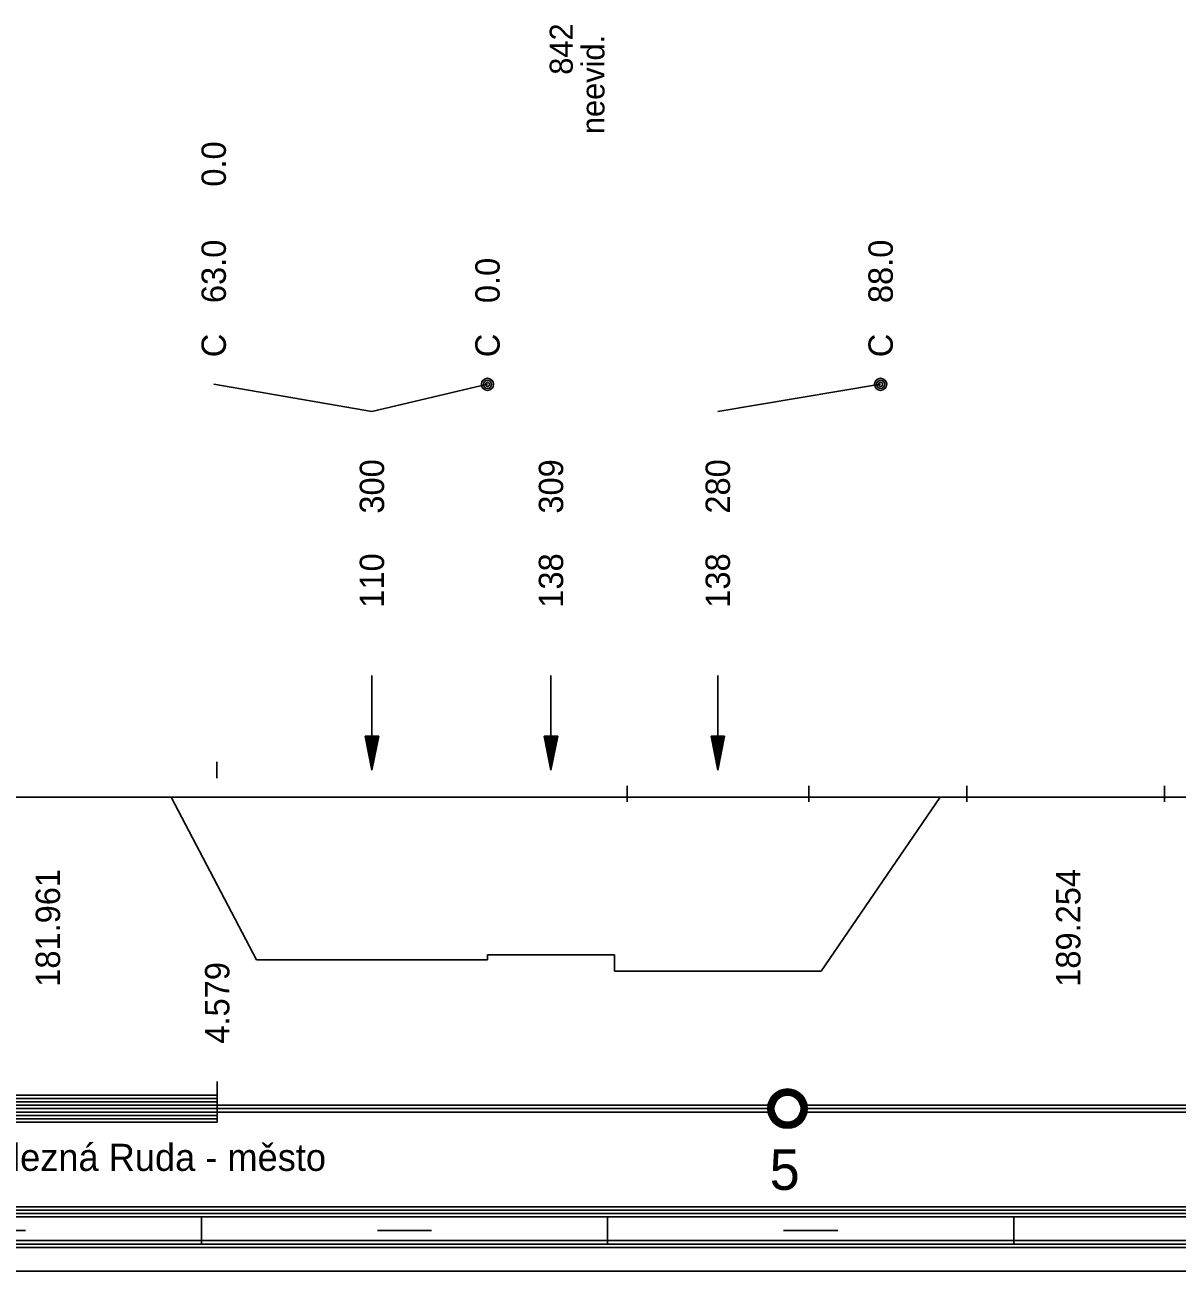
# Model space of a CAD drawing. Extents: x 2 to 10148, y 0 to 380.
# Drawn here: x 742 to 827.1, y 0 to 92 of the extents above; entities that cross this region are included whole.
import ezdxf

# ---------------------------------------------------------------- set-up
doc = ezdxf.new("R2010")
doc.units = 0
for name, color, linetype in [('KRIV1_CARA', 7, 'Continuous'), ('KRIV1_TEXT', 7, 'Continuous'), ('L_OBJEKTY_TEXT', 7, 'Continuous'), ('L_OBJEKTY_TVAR', 7, 'Continuous'), ('OBJEKTY_TEXT', 7, 'Continuous'), ('RAM', 7, 'Continuous'), ('REZERVA', 7, 'Continuous'), ('STAN_CARA', 7, 'Continuous'), ('STAN_TEXT', 7, 'Continuous')]:
    doc.layers.add(name, color=color, linetype=linetype)

msp = doc.modelspace()

# ---------------------------------------------------------------- linework, layer by layer
for p, q in [((756.133, 37.611), (756.133, 36.42)), ((786.457, 35.852), (786.457, 34.661)), ((799.876, 35.852), (799.876, 34.661)), ((811.545, 35.852), (811.545, 34.661)), ((826.13, 35.852), (826.13, 34.661))]:
    msp.add_line(p, q)
at = {"layer": 'KRIV1_CARA'}
for p, q in [((631.22, 35), (1245.395, 35)), ((752.757, 35), (759.057, 23)), ((800.768, 22.143), (809.568, 35)), ((776.128, 23), (776.128, 23.35)), ((776.128, 23.35), (785.511, 23.35)), ((785.511, 23.35), (785.511, 22.143)), ((759.057, 23), (776.128, 23)), ((785.511, 22.143), (800.768, 22.143))]:
    msp.add_line(p, q, dxfattribs=at)
at = {"layer": 'KRIV1_TEXT'}
for p, q in [((767.593, 63.5), (755.907, 65.5)), ((767.593, 63.5), (776.128, 65.5)), ((793.139, 63.5), (805.168, 65.5)), ((767.593, 44), (767.593, 42.2)), ((780.819, 44), (780.819, 42.2)), ((793.139, 44), (793.139, 42.2)), ((767.593, 42.2), (767.593, 40)), ((780.819, 42.2), (780.819, 40)), ((793.139, 42.2), (793.139, 40)), ((767.593, 40), (767.593, 37)), ((780.819, 40), (780.819, 37)), ((793.139, 40), (793.139, 37)), ((767.093, 39.5), (767.593, 37)), ((767.093, 39.5), (768.093, 39.5)), ((767.193, 39.5), (767.593, 37.5)), ((767.293, 39.5), (767.593, 38)), ((767.393, 39.5), (767.593, 38.5)), ((767.493, 39.5), (767.593, 39)), ((768.093, 39.5), (767.593, 37)), ((767.993, 39.5), (767.593, 37.5)), ((767.893, 39.5), (767.593, 38)), ((767.793, 39.5), (767.593, 38.5)), ((767.693, 39.5), (767.593, 39)), ((767.593, 39.5), (767.593, 39.5)), ((767.593, 39.5), (767.593, 39.5)), ((780.319, 39.5), (780.819, 37)), ((780.319, 39.5), (781.319, 39.5)), ((780.419, 39.5), (780.819, 37.5)), ((780.519, 39.5), (780.819, 38)), ((780.619, 39.5), (780.819, 38.5)), ((780.719, 39.5), (780.819, 39)), ((781.319, 39.5), (780.819, 37)), ((781.219, 39.5), (780.819, 37.5)), ((781.119, 39.5), (780.819, 38)), ((781.019, 39.5), (780.819, 38.5)), ((780.919, 39.5), (780.819, 39)), ((780.819, 39.5), (780.819, 39.5)), ((780.819, 39.5), (780.819, 39.5)), ((792.639, 39.5), (793.139, 37)), ((792.639, 39.5), (793.639, 39.5)), ((792.739, 39.5), (793.139, 37.5)), ((792.839, 39.5), (793.139, 38)), ((792.939, 39.5), (793.139, 38.5)), ((793.039, 39.5), (793.139, 39)), ((793.639, 39.5), (793.139, 37)), ((793.539, 39.5), (793.139, 37.5)), ((793.439, 39.5), (793.139, 38)), ((793.339, 39.5), (793.139, 38.5)), ((793.239, 39.5), (793.139, 39)), ((793.139, 39.5), (793.139, 39.5)), ((793.139, 39.5), (793.139, 39.5))]:
    msp.add_line(p, q, dxfattribs=at)
for centre, radius in [((776.128, 65.5), 0.45), ((776.128, 65.5), 0.3), ((776.128, 65.5), 0.15), ((805.168, 65.5), 0.45), ((805.168, 65.5), 0.3), ((805.168, 65.5), 0.15)]:
    msp.add_circle(centre, radius, dxfattribs=at)
at = {"layer": 'L_OBJEKTY_TVAR'}
for p, q in [((756.163, 11), (756.163, 14)), ((733.693, 13), (756.163, 13)), ((733.693, 12.75), (756.163, 12.75)), ((733.693, 12.5), (756.163, 12.5)), ((733.693, 12.25), (756.163, 12.25)), ((733.693, 12), (756.163, 12)), ((733.693, 11.75), (756.163, 11.75)), ((733.693, 11.5), (756.163, 11.5)), ((733.693, 11.25), (756.163, 11.25)), ((733.693, 11), (756.163, 11))]:
    msp.add_line(p, q, dxfattribs=at)
at = {"layer": 'RAM'}
for p, q in [((631.22, 4.75), (1245.395, 4.75)), ((631.22, 4.5), (1245.395, 4.5)), ((631.22, 4.25), (1245.395, 4.25)), ((631.22, 4), (1245.395, 4)), ((755, 2), (755, 4)), ((785, 2), (785, 4)), ((815, 2), (815, 4)), ((738, 3), (742, 3)), ((768, 3), (772, 3)), ((798, 3), (802, 3)), ((631.22, 2.25), (1245.395, 2.25)), ((631.22, 2), (1245.395, 2)), ((631.22, 1.75), (1245.395, 1.75)), ((631.22, 0), (1245.395, 0))]:
    msp.add_line(p, q, dxfattribs=at)
at = {"layer": 'REZERVA'}
for radius in [1.45, 1.4, 1.35, 1.3, 1.25, 1.2, 1.15, 1.1, 1.05, 1]:
    msp.add_circle((798.288, 12), radius, dxfattribs=at)
at = {"layer": 'STAN_CARA'}
for p, q in [((631.22, 12.25), (796.788, 12.25)), ((631.22, 12), (796.788, 12)), ((631.22, 12), (796.788, 12)), ((799.788, 12.25), (1245.395, 12.25)), ((799.788, 12), (1245.395, 12)), ((799.788, 12), (1245.395, 12)), ((631.22, 11.75), (796.788, 11.75)), ((799.788, 11.75), (1245.395, 11.75))]:
    msp.add_line(p, q, dxfattribs=at)

# ---------------------------------------------------------------- texts
at = {"layer": 'KRIV1_TEXT'}
for s, p in [('0.0', (756.807, 80.1)), ('63.0', (756.807, 71.5)), ('88.0', (806.067, 71.5)), ('0.0', (777.028, 71.5)), ('C', (756.807, 67.5)), ('C', (777.028, 67.5)), ('C', (806.067, 67.5)), ('300', (768.493, 55.95)), ('309', (781.719, 55.95)), ('280', (794.039, 55.95)), ('110', (768.493, 49)), ('138', (781.719, 49)), ('138', (794.039, 49)), ('181.961', (744.559, 21)), ('189.254', (819.93, 21))]:
    msp.add_text(s, height=1.8, rotation=90, dxfattribs=at).set_placement(p)
at = {"layer": 'L_OBJEKTY_TEXT'}
msp.add_text('4.579', height=1.8, rotation=90, dxfattribs=at).set_placement((757.063, 16.8))
msp.add_text('zastávka Železná Ruda - město', height=2, dxfattribs=at).set_placement((726.595, 7.4))
at = {"layer": 'OBJEKTY_TEXT'}
for s, p in [('842', (782.427, 88.368)), ('neevid.', (784.768, 83.981))]:
    msp.add_text(s, height=1.7, rotation=90, dxfattribs=at).set_placement(p)
at = {"layer": 'STAN_TEXT'}
msp.add_text('5', height=3, dxfattribs=at).set_placement((796.965, 6))

doc.saveas('drawing.dxf')
